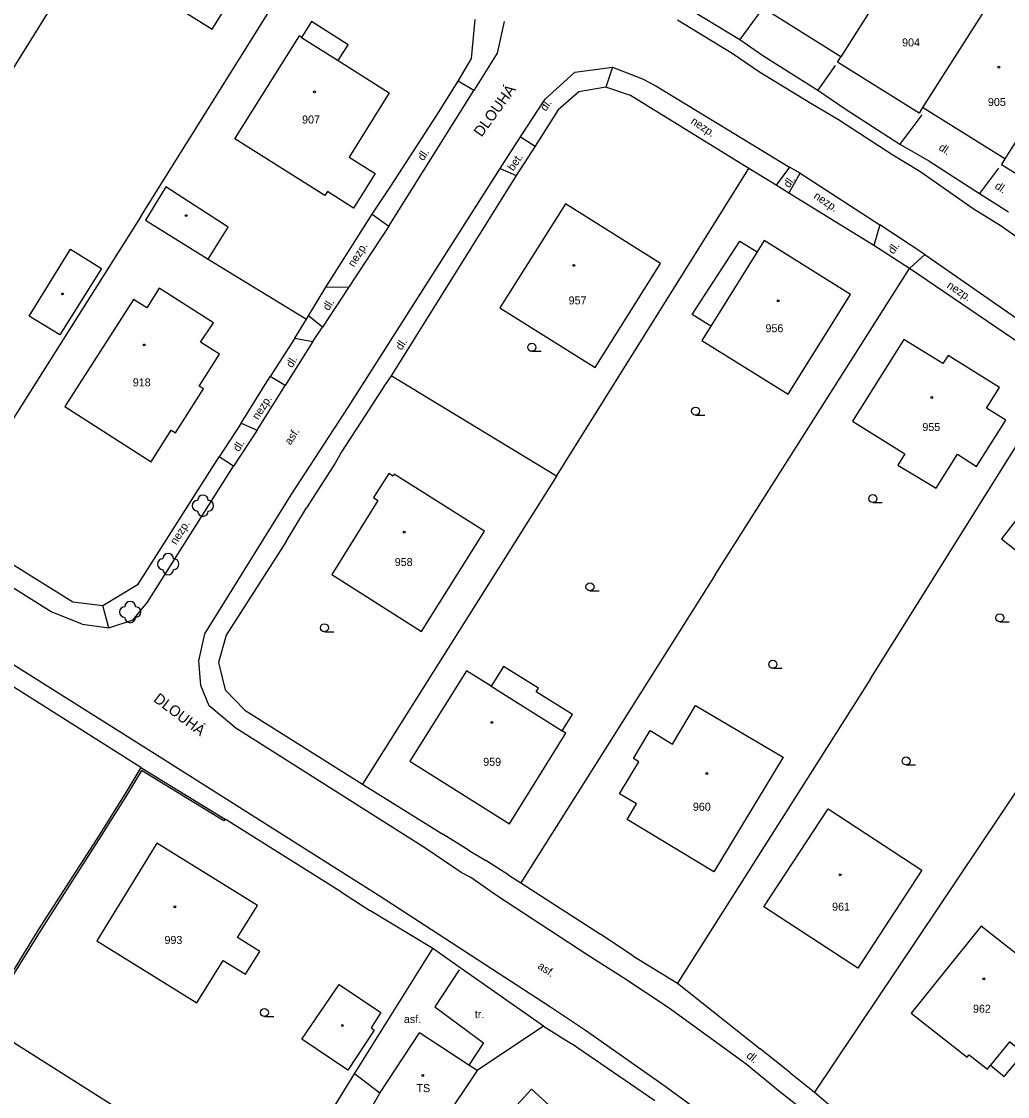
# Model space of a CAD drawing. Extents: x -794191 to -788944, y -1117087 to -1105044.
# Drawn here: x -791302 to -791209.7, y -1109460 to -1109359.2 of the extents above; entities that cross this region are included whole.
import ezdxf

# ---------------------------------------------------------------- set-up
doc = ezdxf.new("R2010")
doc.units = 0
for name, color, linetype in [('Doplněk polohopisu', 7, 'Continuous'), ('Hranice - ploty_ zdi', 7, 'Continuous'), ('Komunikace', 7, 'Continuous'), ('Názvy ulic_ silnic_ žel_', 7, 'Continuous'), ('Pomocné popisy', 7, 'Continuous'), ('Popisy budov', 7, 'Continuous'), ('Stavební objekty', 7, 'Continuous'), ('Zeleň', 7, 'Continuous'), ('Značky druhů budov', 7, 'Continuous'), ('Značky druhů pozemků', 7, 'Continuous'), ('Čísla popisná', 7, 'Continuous')]:
    doc.layers.add(name, color=color, linetype=linetype)

msp = doc.modelspace()

# ---------------------------------------------------------------- linework, layer by layer
at = {"layer": 'Doplněk polohopisu'}
for p, q in [((-791240.21, -1109357.61), (-791234.72, -1109360.93)), ((-791232.96, -1109358.49), (-791234.72, -1109360.93)), ((-791232.59, -1109362.43), (-791227.44, -1109365.69)), ((-791246.67, -1109363.51), (-791247.29, -1109365.41)), ((-791259.66, -1109365.71), (-791261.12, -1109364.84)), ((-791255.27, -1109370.06), (-791253.9, -1109370.94)), ((-791257.19, -1109373.02), (-791255.68, -1109373.68)), ((-791230.08, -1109372.88), (-791231.33, -1109374.59)), ((-791230.15, -1109375.33), (-791229.09, -1109373.46)), ((-791269.16, -1109377.3), (-791267.62, -1109378.42)), ((-791221.61, -1109378.31), (-791222.19, -1109380.22)), ((-791218.84, -1109382.39), (-791217.4, -1109381.06)), ((-791271.4, -1109384.17), (-791273.5, -1109384.15)), ((-791273.83, -1109387.89), (-791275.14, -1109386.82)), ((-791276.43, -1109388.92), (-791274.73, -1109389.24)), ((-791277.31, -1109393.34), (-791278.72, -1109392.51)), ((-791281.46, -1109396.88), (-791279.96, -1109397.53)), ((-791282.17, -1109400.91), (-791283.5, -1109400.04)), ((-791293.83, -1109416.04), (-791294.41, -1109413.96)), ((-791260.85, -1109447.97), (-791263.49, -1109446.08)), ((-791253.12, -1109453.38), (-791260.85, -1109447.97))]:
    msp.add_line(p, q, dxfattribs=at)
msp.add_lwpolyline([(-791263.31, -1109451.56), (-791258.75, -1109454.94), (-791260.11, -1109457.04)], dxfattribs=at)
at = {"layer": 'Hranice - ploty_ zdi'}
for p, q in [((-791305.64, -1109368.18), (-791287.69, -1109339.46)), ((-791290.84, -1109377.5), (-791272.78, -1109348.64)), ((-791259.86, -1109362.71), (-791259.54, -1109359.05)), ((-791234.72, -1109360.93), (-791232.59, -1109362.43)), ((-791261.12, -1109364.84), (-791259.86, -1109362.71)), ((-791225.81, -1109363.37), (-791227.44, -1109365.69)), ((-791263.13, -1109368.02), (-791261.12, -1109364.84)), ((-791247.29, -1109365.41), (-791249.83, -1109365.85)), ((-791244.99, -1109366.17), (-791247.29, -1109365.41)), ((-791249.83, -1109365.85), (-791251.76, -1109367.51)), ((-791233.88, -1109373.01), (-791244.99, -1109366.17)), ((-791227.44, -1109365.69), (-791224.87, -1109367.44)), ((-791251.76, -1109367.51), (-791253.9, -1109370.94)), ((-791224.87, -1109367.44), (-791219.73, -1109370.74)), ((-791267.44, -1109374.66), (-791263.13, -1109368.02)), ((-791217.67, -1109368), (-791219.73, -1109370.74)), ((-791253.9, -1109370.94), (-791255.68, -1109373.68)), ((-791219.73, -1109370.74), (-791217.02, -1109372.3)), ((-791217.02, -1109372.3), (-791212.27, -1109375.35)), ((-791255.68, -1109373.68), (-791267.4, -1109392.44)), ((-791251.9, -1109401.85), (-791233.88, -1109373.01)), ((-791231.33, -1109374.59), (-791233.88, -1109373.01)), ((-791210.51, -1109372.99), (-791212.27, -1109375.35)), ((-791269.16, -1109377.3), (-791267.44, -1109374.66)), ((-791230.15, -1109375.33), (-791231.33, -1109374.59)), ((-791222.19, -1109380.22), (-791230.15, -1109375.33)), ((-791212.27, -1109375.35), (-791209.57, -1109377.08)), ((-791290.84, -1109377.5), (-791309.02, -1109406.27)), ((-791273.5, -1109384.15), (-791269.16, -1109377.3)), ((-791218.84, -1109382.39), (-791222.19, -1109380.22)), ((-791284.53, -1109381.52), (-791275.34, -1109387.14)), ((-791237.04, -1109411.08), (-791218.84, -1109382.39)), ((-791208.33, -1109389.54), (-791218.84, -1109382.39)), ((-791275.14, -1109386.82), (-791273.5, -1109384.15)), ((-791276.43, -1109388.92), (-791275.34, -1109387.14)), ((-791275.34, -1109387.14), (-791275.14, -1109386.82)), ((-791276.43, -1109388.92), (-791278.72, -1109392.51)), ((-791281.46, -1109396.88), (-791278.72, -1109392.51)), ((-791267.4, -1109392.44), (-791267.97, -1109393.24)), ((-791251.9, -1109401.85), (-791267.4, -1109392.44)), ((-791222.48, -1109420.82), (-791204.53, -1109392.11)), ((-791267.97, -1109393.24), (-791269.83, -1109396.15)), ((-791269.83, -1109396.15), (-791272.04, -1109399.57)), ((-791281.46, -1109396.88), (-791283.5, -1109400.04)), ((-791272.04, -1109399.57), (-791272.64, -1109400.61)), ((-791272.64, -1109400.61), (-791275.32, -1109404.8)), ((-791251.9, -1109401.85), (-791270.08, -1109430.69)), ((-791277.22, -1109407.95), (-791275.32, -1109404.8)), ((-791309.02, -1109406.27), (-791297.23, -1109413.6)), ((-791290.84, -1109429.13), (-791318.02, -1109411.96)), ((-791237.04, -1109411.08), (-791255.25, -1109439.93)), ((-791222.48, -1109420.82), (-791240.56, -1109449.33)), ((-791290.84, -1109429.13), (-791282.96, -1109433.97)), ((-791270.08, -1109430.69), (-791262.56, -1109435.37)), ((-791208.5, -1109430.84), (-791227.73, -1109459.55)), ((-791272.04, -1109440.83), (-791282.96, -1109433.97)), ((-791260.16, -1109436.87), (-791262.56, -1109435.37)), ((-791260.16, -1109436.87), (-791258.53, -1109437.84)), ((-791256.48, -1109439.15), (-791258.53, -1109437.84)), ((-791256.48, -1109439.15), (-791255.25, -1109439.93)), ((-791255.25, -1109439.93), (-791247.78, -1109444.75)), ((-791272.04, -1109440.83), (-791269.4, -1109442.53)), ((-791263.49, -1109446.08), (-791269.4, -1109442.53)), ((-791244.75, -1109446.77), (-791247.78, -1109444.75)), ((-791244.75, -1109446.77), (-791240.56, -1109449.33)), ((-791240.56, -1109449.33), (-791232.82, -1109455.48)), ((-791305.8, -1109452.97), (-791279.31, -1109469.73)), ((-791253.12, -1109453.38), (-791259.34, -1109457.51)), ((-791253.12, -1109453.38), (-791250.53, -1109455.01)), ((-791242.71, -1109460.38), (-791250.53, -1109455.01)), ((-791230.09, -1109457.69), (-791232.82, -1109455.48)), ((-791230.09, -1109457.69), (-791227.73, -1109459.55)), ((-791227.73, -1109459.55), (-791225.43, -1109461.52))]:
    msp.add_line(p, q, dxfattribs=at)
for points in [[(-791297.23, -1109413.6), (-791294.41, -1109413.96), (-791291.09, -1109411.97), (-791283.5, -1109400.04)], [(-791277.22, -1109407.95), (-791282.84, -1109416.73), (-791283.56, -1109419.29), (-791282.96, -1109421.86), (-791281.1, -1109423.77), (-791270.08, -1109430.69)], [(-791290.84, -1109429.13), (-791292.26, -1109431.48), (-791294.7, -1109435.37), (-791297.26, -1109439.35), (-791300.45, -1109444.36), (-791303.66, -1109449.57)], [(-791290.77, -1109429.41), (-791292.09, -1109431.59), (-791294.53, -1109435.48), (-791297.09, -1109439.46), (-791300.28, -1109444.47), (-791303.52, -1109449.71)], [(-791282.96, -1109433.97), (-791283.07, -1109434.14), (-791290.77, -1109429.41)], [(-791276.37, -1109466.85), (-791275.67, -1109465.7), (-791270.83, -1109457.85), (-791263.49, -1109446.08)]]:
    msp.add_lwpolyline(points, dxfattribs=at)
at = {"layer": 'Komunikace'}
for p, q in [((-791256.81, -1109359.23), (-791257.48, -1109362.22)), ((-791235.44, -1109362.24), (-791240.57, -1109359.11)), ((-791257.48, -1109362.22), (-791259.66, -1109365.71)), ((-791232.88, -1109364), (-791235.44, -1109362.24)), ((-791250.19, -1109363.99), (-791246.67, -1109363.51)), ((-791246.67, -1109363.51), (-791243.85, -1109364.63)), ((-791252.98, -1109366.52), (-791250.19, -1109363.99)), ((-791243.85, -1109364.63), (-791242.61, -1109365.28)), ((-791228.07, -1109366.93), (-791232.88, -1109364)), ((-791242.61, -1109365.28), (-791230.08, -1109372.88)), ((-791267.62, -1109378.42), (-791259.66, -1109365.71)), ((-791255.27, -1109370.06), (-791252.98, -1109366.52)), ((-791225.48, -1109368.46), (-791228.07, -1109366.93)), ((-791220.39, -1109371.77), (-791225.48, -1109368.46)), ((-791257.19, -1109373.02), (-791255.27, -1109370.06)), ((-791217.87, -1109373.3), (-791220.39, -1109371.77)), ((-791271.4, -1109395.36), (-791257.19, -1109373.02)), ((-791229.09, -1109373.46), (-791230.08, -1109372.88)), ((-791229.09, -1109373.46), (-791221.61, -1109378.31)), ((-791212.88, -1109376.79), (-791217.87, -1109373.3)), ((-791210.26, -1109378.41), (-791212.88, -1109376.79)), ((-791267.62, -1109378.42), (-791271.4, -1109384.17)), ((-791217.4, -1109381.06), (-791221.61, -1109378.31)), ((-791206.13, -1109381.36), (-791210.26, -1109378.41)), ((-791217.4, -1109381.06), (-791207.35, -1109388.07)), ((-791271.4, -1109384.17), (-791273.83, -1109387.89)), ((-791274.73, -1109389.24), (-791273.83, -1109387.89)), ((-791274.73, -1109389.24), (-791277.31, -1109393.34)), ((-791279.96, -1109397.53), (-791277.31, -1109393.34)), ((-791276.77, -1109403.58), (-791271.4, -1109395.36)), ((-791279.96, -1109397.53), (-791282.17, -1109400.91)), ((-791290.21, -1109413.66), (-791282.17, -1109400.91)), ((-791284.86, -1109416.62), (-791276.77, -1109403.58)), ((-791299.24, -1109414.54), (-791310.4, -1109407.58)), ((-791316.99, -1109410.53), (-791289.86, -1109427.65)), ((-791296.33, -1109415.7), (-791299.24, -1109414.54)), ((-791296.33, -1109415.7), (-791293.83, -1109416.04)), ((-791285.41, -1109419.13), (-791284.86, -1109416.62)), ((-791285.21, -1109421.46), (-791285.41, -1109419.13)), ((-791284.43, -1109423.36), (-791285.21, -1109421.46)), ((-791281.96, -1109425.44), (-791284.43, -1109423.36)), ((-791264.16, -1109436.72), (-791281.96, -1109425.44)), ((-791289.86, -1109427.65), (-791271.5, -1109439.26)), ((-791260.83, -1109438.98), (-791264.16, -1109436.72)), ((-791259.93, -1109439.44), (-791260.83, -1109438.98)), ((-791271.5, -1109439.26), (-791268.53, -1109441.13)), ((-791257.52, -1109441.14), (-791259.93, -1109439.44)), ((-791268.53, -1109441.13), (-791252.48, -1109451.56)), ((-791249.04, -1109446.68), (-791257.52, -1109441.14)), ((-791245.7, -1109448.82), (-791249.04, -1109446.68)), ((-791261.03, -1109448.08), (-791263.31, -1109451.56)), ((-791241.44, -1109451.63), (-791245.7, -1109448.82)), ((-791252.48, -1109451.56), (-791249.2, -1109453.76)), ((-791234.14, -1109456.93), (-791241.44, -1109451.63)), ((-791249.2, -1109453.76), (-791241.72, -1109458.98)), ((-791230.98, -1109459.51), (-791234.14, -1109456.93)), ((-791268.46, -1109459.65), (-791270.83, -1109457.85)), ((-791241.72, -1109458.98), (-791234.39, -1109464.37)), ((-791226.92, -1109462.69), (-791230.98, -1109459.51))]:
    msp.add_line(p, q, dxfattribs=at)
msp.add_lwpolyline([(-791293.83, -1109416.04), (-791291.55, -1109415.29), (-791290.21, -1109413.66)], dxfattribs=at)
at = {"layer": 'Stavební objekty'}
for p, q in [((-791219.26, -1109353.1), (-791225.27, -1109362.54)), ((-791282.03, -1109370.23), (-791275.98, -1109360.58)), ((-791217.94, -1109367.82), (-791225.59, -1109363.04)), ((-791209.91, -1109372.12), (-791217.62, -1109367.31)), ((-791210.22, -1109372.63), (-791202.52, -1109377.44)), ((-791260.33, -1109420.09), (-791265.64, -1109428.55)), ((-791258.04, -1109421.52), (-791251.37, -1109425.7)), ((-791268.99, -1109453.76), (-791271.46, -1109457.48)), ((-791260.11, -1109457.04), (-791264.74, -1109454.01)), ((-791259.34, -1109457.51), (-791260.11, -1109457.04)), ((-791259.34, -1109457.51), (-791263.78, -1109464.14))]:
    msp.add_line(p, q, dxfattribs=at)
for points in [[(-791286.89, -1109345.87), (-791287.96, -1109347.58), (-791289.5, -1109346.59), (-791292.51, -1109351.41), (-791290.96, -1109352.37), (-791292.46, -1109354.75), (-791284.16, -1109359.95), (-791278.59, -1109351.06)], [(-791284.53, -1109381.52), (-791282.65, -1109378.52), (-791288.49, -1109374.75), (-791290.41, -1109377.85)], [(-791298.44, -1109388.61), (-791301.3, -1109386.84), (-791297.43, -1109380.57), (-791294.54, -1109382.38)], [(-791224.35, -1109384.82), (-791232.46, -1109379.77), (-791233.1, -1109380.82), (-791237.45, -1109387.79), (-791238.29, -1109389.14), (-791230.19, -1109394.17)], [(-791291.53, -1109385.28), (-791297.98, -1109395.31), (-791289.89, -1109400.5), (-791288.01, -1109397.53), (-791287.6, -1109397.79), (-791284.97, -1109393.66), (-791285.37, -1109393.4), (-791283.47, -1109390.41), (-791285.25, -1109389.3), (-791284.05, -1109387.48), (-791289.14, -1109384.24), (-791290.28, -1109386.08)], [(-791211.63, -1109395.46), (-791210.42, -1109393.53), (-791215.23, -1109390.54), (-791215.7, -1109391.3), (-791219.38, -1109389.03), (-791224.18, -1109396.7), (-791219.28, -1109399.76), (-791219.93, -1109400.8), (-791216.35, -1109402.98), (-791214.34, -1109399.79), (-791212.56, -1109400.95), (-791209.81, -1109396.61)], [(-791204.12, -1109399.88), (-791210.22, -1109407.72), (-791202.27, -1109414.01), (-791199.89, -1109410.95), (-791198.51, -1109412.03), (-791195.06, -1109407.59), (-791196.44, -1109406.51), (-791196.12, -1109406.1)], [(-791230.67, -1109428.18), (-791237.18, -1109438.91), (-791245.28, -1109434), (-791244.42, -1109432.54), (-791245.99, -1109431.59), (-791244.18, -1109428.6), (-791244.69, -1109428.29), (-791243.14, -1109425.67), (-791241.04, -1109426.94), (-791238.87, -1109423.34)], [(-791226.45, -1109433.02), (-791217.67, -1109438.76), (-791223.69, -1109447.95), (-791232.49, -1109442.19)], [(-791279.93, -1109442.06), (-791289.34, -1109436.22), (-791294.97, -1109445.37), (-791285.6, -1109451.19), (-791283.14, -1109447.23), (-791281.03, -1109448.51), (-791279.69, -1109446.36), (-791281.79, -1109445.06)], [(-791211.24, -1109457.04), (-791209.97, -1109458.08), (-791208.13, -1109455.9), (-791209.46, -1109454.83)]]:
    msp.add_lwpolyline(points, close=True, dxfattribs=at)
for points in [[(-791225.59, -1109363.04), (-791225.27, -1109362.54), (-791232.81, -1109357.83)], [(-791211.62, -1109357.9), (-791217.62, -1109367.31), (-791217.94, -1109367.82)], [(-791271.43, -1109361.42), (-791274.86, -1109359.26), (-791275.8, -1109360.74), (-791275.98, -1109360.58)], [(-791275.8, -1109360.74), (-791272.36, -1109362.89), (-791271.43, -1109361.42)], [(-791272.36, -1109362.89), (-791267.57, -1109365.94), (-791271.33, -1109371.94), (-791268.88, -1109373.49), (-791270.92, -1109376.72), (-791273.37, -1109375.17), (-791273.6, -1109375.56), (-791282.03, -1109370.23)], [(-791203.98, -1109362.72), (-791209.91, -1109372.12), (-791210.22, -1109372.63)], [(-791251.07, -1109376.33), (-791257.2, -1109386.06), (-791248.29, -1109391.67)], [(-791248.29, -1109391.67), (-791242.17, -1109381.91), (-791251.07, -1109376.33)], [(-791237.45, -1109387.79), (-791239.2, -1109386.7), (-791234.72, -1109379.81), (-791233.1, -1109380.82)], [(-791272.95, -1109411.05), (-791264.56, -1109416.41), (-791258.66, -1109406.99), (-791267.12, -1109401.66)], [(-791267.12, -1109401.66), (-791267.2, -1109401.84), (-791267.62, -1109401.58), (-791269.05, -1109403.85)], [(-791269.05, -1109403.85), (-791268.63, -1109404.11), (-791272.95, -1109411.05)], [(-791253.8, -1109422.05), (-791253.59, -1109421.71), (-791256.87, -1109419.66), (-791258.04, -1109421.52), (-791260.33, -1109420.09)], [(-791265.64, -1109428.55), (-791256.31, -1109434.4), (-791251.02, -1109425.93), (-791251.37, -1109425.7), (-791250.4, -1109424.16), (-791253.8, -1109422.05)], [(-791204.63, -1109448.85), (-791206.62, -1109447.28), (-791207.12, -1109447.93), (-791212.11, -1109443.99), (-791218.69, -1109452.14), (-791213.43, -1109456.29), (-791213.24, -1109456.05), (-791211.52, -1109457.4), (-791211.24, -1109457.04)], [(-791271.46, -1109457.48), (-791275.75, -1109454.59), (-791272.27, -1109449.48), (-791268.35, -1109452.1), (-791269.28, -1109453.53), (-791268.99, -1109453.76)], [(-791263.78, -1109464.14), (-791269.07, -1109460.74), (-791268.46, -1109459.65), (-791264.74, -1109454.01)], [(-791247.45, -1109465.46), (-791254.26, -1109459.27), (-791262.21, -1109467.97), (-791255.42, -1109474.18)]]:
    msp.add_lwpolyline(points, dxfattribs=at)
at = {"layer": 'Zeleň'}
for centre in [(-791285.03, -1109404.61), (-791288.28, -1109410.08), (-791291.84, -1109414.57)]:
    msp.add_circle(centre, 0.0005, dxfattribs=at)
for centre, start, end in [((-791285.03, -1109404.11), 0, 179.99999), ((-791285.53, -1109404.61), 89.99999, 269.99999), ((-791284.53, -1109404.61), 270, 89.99999), ((-791285.03, -1109405.11), 179.99999, 359.99999), ((-791288.78, -1109410.08), 89.99999, 269.99999), ((-791288.28, -1109409.58), 0, 179.99999), ((-791287.78, -1109410.08), 270, 89.99999), ((-791288.28, -1109410.58), 179.99999, 359.99999), ((-791291.84, -1109414.07), 0, 179.99999), ((-791292.34, -1109414.57), 89.99999, 269.99999), ((-791291.34, -1109414.57), 270, 89.99999), ((-791291.84, -1109415.07), 179.99999, 359.99999)]:
    msp.add_arc(centre, 0.5, start, end, dxfattribs=at)
at = {"layer": 'Značky druhů budov'}
for centre in [(-791210.46, -1109363.53), (-791274.57, -1109365.84), (-791286.6, -1109377.43), (-791250.29, -1109382.09), (-791298.19, -1109384.77), (-791231.13, -1109385.42), (-791290.52, -1109389.55), (-791216.76, -1109394.48), (-791266.17, -1109407.09), (-791257.97, -1109424.91), (-791237.83, -1109429.7), (-791225.32, -1109439.18), (-791287.65, -1109442.19), (-791211.87, -1109448.94), (-791271.97, -1109453.31), (-791264.44, -1109458)]:
    msp.add_circle(centre, 0.0875, dxfattribs=at)
at = {"layer": 'Značky druhů pozemků'}
for p, q in [((-791254.22, -1109390.145), (-791253.345, -1109390.145)), ((-791238.88, -1109396.125), (-791238.005, -1109396.125)), ((-791222.27, -1109404.315), (-791221.395, -1109404.315)), ((-791248.77, -1109412.585), (-791247.895, -1109412.585)), ((-791210.38, -1109415.485), (-791209.505, -1109415.485)), ((-791273.65, -1109416.425), (-791272.775, -1109416.425)), ((-791231.64, -1109419.845), (-791230.765, -1109419.845)), ((-791219.16, -1109428.895), (-791218.285, -1109428.895)), ((-791279.27, -1109452.465), (-791278.395, -1109452.465))]:
    msp.add_line(p, q, dxfattribs=at)
for centre in [(-791254.22, -1109389.77), (-791238.88, -1109395.75), (-791222.27, -1109403.94), (-791248.77, -1109412.21), (-791210.38, -1109415.11), (-791273.65, -1109416.05), (-791231.64, -1109419.47), (-791219.16, -1109428.52), (-791279.27, -1109452.09)]:
    msp.add_circle(centre, 0.375, dxfattribs=at)

# ---------------------------------------------------------------- texts
at = {"layer": 'Názvy ulic_ silnic_ žel_'}
for rotation, p in [(54.14434, (-791258.93, -1109370.13)), (322.89449, (-791289.73, -1109422.88))]:
    msp.add_text('DLOUHÁ', height=1, rotation=rotation, dxfattribs=at).set_placement(p)
at = {"layer": 'Pomocné popisy'}
for s, rotation, p in [('dl.', 55.23328, (-791252.91, -1109367.71)), ('nezp.', 326.37935, (-791239.39, -1109368.75)), ('dl.', 57.19373, (-791264.37, -1109372.35)), ('dl.', 326.37935, (-791216.17, -1109371.22)), ('bet.', 56.03281, (-791255.95, -1109373.31)), ('dl.', 55.23328, (-791230.11, -1109374.89)), ('dl.', 326.37935, (-791210.92, -1109374.82)), ('nezp.', 326.37935, (-791227.88, -1109375.76)), ('nezp.', 57.19373, (-791270.89, -1109382.3)), ('dl.', 55.23328, (-791220.33, -1109381.1)), ('nezp.', 326.37935, (-791215.39, -1109384.13)), ('dl.', 57.19373, (-791273.25, -1109386.4)), ('dl.', 57.19373, (-791266.43, -1109390.1)), ('dl.', 57.19373, (-791276.69, -1109391.75)), ('nezp.', 57.19373, (-791279.86, -1109396.62)), ('asf.', 57.37732, (-791276.82, -1109398.98)), ('dl.', 57.19373, (-791281.66, -1109399.61)), ('nezp.', 57.19373, (-791287.54, -1109408.33)), ('asf.', 325.73573, (-791253.73, -1109447.9)), ('dl.', 320.88519, (-791234.18, -1109456.24))]:
    msp.add_text(s, height=0.75, rotation=rotation, dxfattribs=at).set_placement(p)
for s, p in [('tr.', (-791259.56, -1109452.62)), ('asf.', (-791266.2, -1109453.08))]:
    msp.add_text(s, height=0.75, dxfattribs=at).set_placement(p)
at = {"layer": 'Popisy budov'}
msp.add_text('TS', height=0.75, dxfattribs=at).set_placement((-791265.02, -1109459.55))
at = {"layer": 'Čísla popisná'}
for s, p in [('904', (-791219.53, -1109361.58)), ('905', (-791211.49, -1109367.16)), ('907', (-791275.74, -1109368.8)), ('957', (-791250.77, -1109385.75)), ('956', (-791232.33, -1109388.36)), ('918', (-791291.6, -1109393.43)), ('955', (-791217.63, -1109397.61)), ('958', (-791267.06, -1109410.26)), ('959', (-791258.77, -1109428.98)), ('960', (-791239.13, -1109433.19)), ('961', (-791226.09, -1109442.55)), ('993', (-791288.63, -1109445.67)), ('962', (-791212.89, -1109452.11))]:
    msp.add_text(s, height=0.75, dxfattribs=at).set_placement(p)

doc.saveas('drawing.dxf')
